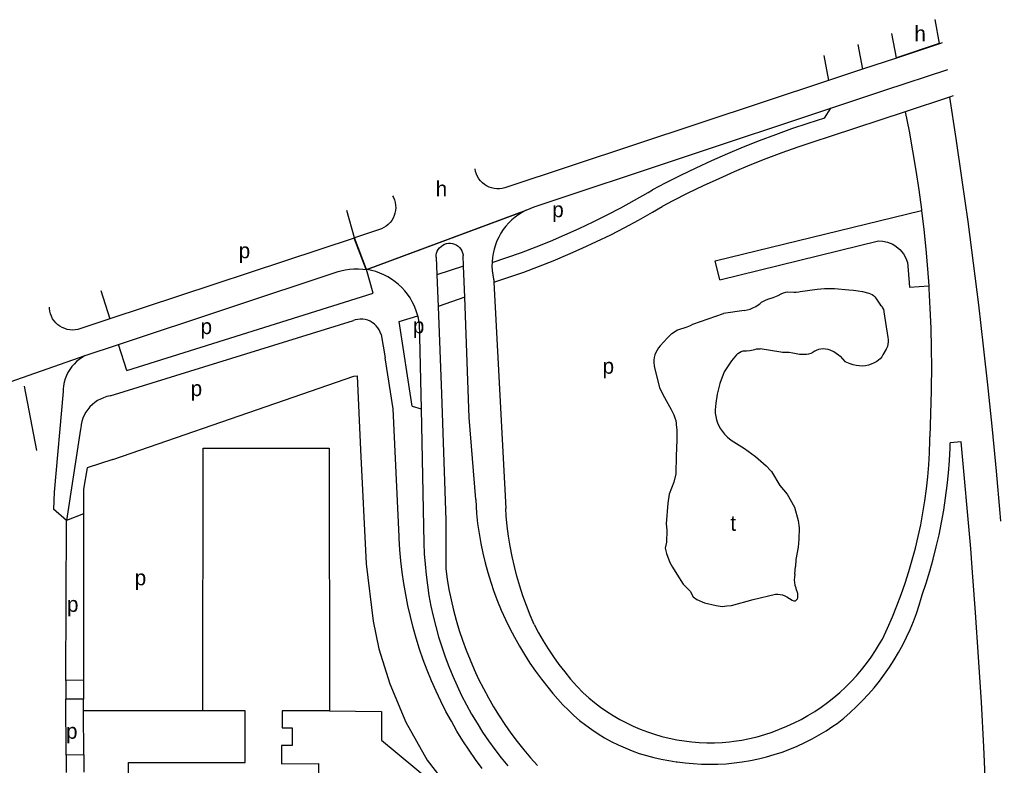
# Model space of a CAD drawing. Extents: x 159675 to 162108, y 386471 to 388472.
# Drawn here: x 161848.2 to 162102.8, y 388278.2 to 388471.8 of the extents above; entities that cross this region are included whole.
import ezdxf

# ---------------------------------------------------------------- set-up
doc = ezdxf.new("R2010")
doc.units = 0
for name, color, linetype in [('BLT_Basislijn', 7, 'Continuous'), ('BLT_Bebouwing', 7, 'Continuous'), ('BLT_Centroide', 7, 'Continuous'), ('BLT_Vlakafsluiter', 7, 'Continuous')]:
    doc.layers.add(name, color=color, linetype=linetype)

msp = doc.modelspace()

# ---------------------------------------------------------------- linework, layer by layer
at = {"layer": 'BLT_Basislijn'}
for p, q in [((162089.59, 388451.66), (162078.09, 388447.86)), ((162090.58, 388451.99), (162089.59, 388451.66)), ((162057.13, 388446.21), (162058.82, 388448.86)), ((162078.09, 388447.86), (162058.59, 388441.43)), ((161979.74, 388422.33), (161979.4, 388422.16)), ((162029.99, 388404.29), (162071.13, 388414.36)), ((161956.34, 388410.13), (161956.51, 388405.51)), ((161963.45, 388407.82), (161963.35, 388410.58)), ((161940.01, 388400.75), (161938.25, 388406.94)), ((161938.35, 388406.92), (161938.25, 388406.94)), ((161963.45, 388407.82), (161956.51, 388405.51)), ((161963.75, 388399.78), (161963.45, 388407.82)), ((161956.51, 388405.51), (161956.83, 388397.31)), ((161971.31, 388404.14), (161971.34, 388403.64)), ((161971.34, 388403.64), (161974.39, 388344.88)), ((162050.85, 388401.19), (162055.28, 388401.86)), ((162059.77, 388401.96), (162063.49, 388401.67)), ((161876.01, 388380.7), (161940.01, 388400.75)), ((161963.75, 388399.78), (161956.83, 388397.31)), ((162047.6, 388401.14), (162049.18, 388401.05)), ((162066.97, 388401.19), (162068.64, 388400.76)), ((162070.45, 388399.52), (162071.69, 388397.71)), ((161946.7, 388393.4), (161951.57, 388394.94)), ((162022.96, 388392.74), (162030.91, 388395.51)), ((162036.3, 388396.32), (162030.91, 388395.51)), ((162072.53, 388395.94), (162073.6, 388389.31)), ((161871.68, 388374.1), (161934.9, 388393.71)), ((161950.08, 388371.48), (161946.7, 388393.4)), ((161951.94, 388393.17), (161952.42, 388370.71)), ((161942.04, 388390.01), (161943.1, 388383.98)), ((162014.52, 388387.07), (162016.43, 388389.21)), ((161876.01, 388380.7), (161873.84, 388387.47)), ((162073.17, 388386.25), (162072.31, 388384.73)), ((161945.14, 388370.72), (161943.1, 388383.98)), ((161849.39, 388376.64), (161852.56, 388359.9)), ((162029.26, 388374.56), (162028.93, 388372.2)), ((162084.85, 388375.41), (162084.47, 388363.45)), ((161872.37, 388357.61), (161916.97, 388373.03)), ((161950.08, 388371.48), (161952.42, 388370.71)), ((161946.75, 388337.58), (161945.14, 388370.72)), ((161952.42, 388370.71), (161953.15, 388335.85)), ((161864.04, 388365.43), (161860.35, 388341.74)), ((162018.81, 388362.65), (162018.67, 388358.55)), ((161872.37, 388357.61), (161865.75, 388355.44)), ((161966.61, 388347.16), (161966.81, 388343.53)), ((161860.35, 388341.74), (161857.03, 388344.66)), ((161864.77, 388343.52), (161860.35, 388341.74)), ((161860.2, 388300.16), (161860.35, 388341.74)), ((162049.46, 388327.78), (162049.65, 388329.81)), ((162047.4, 388321.96), (162048.74, 388321.05)), ((161864.76, 388300.29), (161860.2, 388300.16)), ((161860.2, 388300.16), (161860.22, 388295.37)), ((161864.76, 388300.29), (161864.77, 388295.32)), ((161860.26, 388280.83), (161860.22, 388295.37)), ((161864.77, 388295.32), (161860.22, 388295.37)), ((161864.79, 388292.35), (161864.77, 388295.32)), ((161864.85, 388280.93), (161864.79, 388292.35)), ((161864.85, 388280.93), (161860.26, 388280.83)), ((161860.26, 388280.83), (161860.26, 388276.3)), ((161864.85, 388280.93), (161864.87, 388276.39))]:
    msp.add_line(p, q, dxfattribs=at)
for points in [[(162085.77, 388471.83), (162086.95, 388465.59)], [(162075.8, 388461.9), (162074.6, 388468.2)], [(162065.81, 388465.34), (162067.02, 388458.93)], [(162086.96, 388465.54), (162075.81, 388461.85)], [(162086.95, 388465.59), (162086.96, 388465.54)], [(162087.7, 388465.79), (162086.96, 388465.54)], [(162056.98, 388462.48), (162058.2, 388456.01)], [(162075.81, 388461.85), (162067.02, 388458.93)], [(162075.81, 388461.85), (162075.8, 388461.9)], [(162067.02, 388458.93), (162058.2, 388456.01)], [(162058.82, 388448.86), (162072.82, 388453.53), (162089.14, 388458.91)], [(162058.2, 388456.01), (161974.43, 388428.23), (161974.13, 388428.13), (161973.46, 388427.96), (161972.77, 388427.88), (161972.08, 388427.87), (161971.4, 388427.95), (161970.72, 388428.1), (161970.07, 388428.33), (161969.45, 388428.63), (161968.87, 388429), (161968.33, 388429.44), (161967.85, 388429.93), (161967.43, 388430.48), (161967.08, 388431.08), (161966.79, 388431.71), (161966.59, 388432.37), (161966.45, 388433.04), (161966.45, 388433.07)], [(162089.59, 388451.66), (162091.25, 388440.91), (162092.83, 388430.15), (162094.34, 388419.37), (162095.76, 388408.59), (162097.1, 388397.79), (162098.37, 388386.99), (162099.55, 388376.18), (162100.66, 388365.36), (162101.69, 388354.53), (162102.63, 388343.69), (162102.8, 388341.59)], [(161979.74, 388422.33), (161980.76, 388422.79), (161981.82, 388423.18), (162058.82, 388448.86)], [(162078.09, 388447.86), (162079.09, 388442.82), (162080.01, 388437.75), (162080.85, 388432.67), (162081.61, 388427.58), (162082.3, 388422.48), (162082.33, 388422.25)], [(162057.13, 388446.21), (162052.86, 388444.86), (162048.62, 388443.43), (162044.41, 388441.93), (162040.22, 388440.35), (162036.07, 388438.69), (162031.94, 388436.96), (162027.84, 388435.16), (162023.78, 388433.29), (162019.75, 388431.34), (162015.76, 388429.32), (162012.48, 388427.6)], [(162058.59, 388441.43), (162054.38, 388440.1), (162050.19, 388438.69), (162046.03, 388437.2), (162041.9, 388435.64), (162037.79, 388434.01), (162033.72, 388432.3), (162029.68, 388430.51), (162025.67, 388428.66), (162021.69, 388426.73), (162017.75, 388424.73), (162015.04, 388423.3)], [(161970.84, 388408.73), (161974.67, 388410.01), (161978.48, 388411.37), (161982.26, 388412.81), (161986.01, 388414.32), (161989.73, 388415.9), (161993.42, 388417.56), (161997.08, 388419.29), (162000.7, 388421.09), (162004.28, 388422.96), (162007.83, 388424.91), (162011.34, 388426.92), (162012.48, 388427.6)], [(161944.99, 388426.1), (161945.23, 388425.66), (161945.5, 388425.02), (161945.68, 388424.35), (161945.8, 388423.66), (161945.83, 388422.97), (161945.78, 388422.27), (161945.65, 388421.59), (161945.44, 388420.92), (161945.16, 388420.29), (161944.81, 388419.69), (161944.39, 388419.13), (161943.91, 388418.63), (161943.38, 388418.18), (161942.79, 388417.8), (161942.17, 388417.49), (161941.86, 388417.37)], [(161935.1, 388415.13), (161933.16, 388422.26)], [(161979.4, 388422.16), (161978.74, 388421.8), (161977.79, 388421.2), (161976.88, 388420.54), (161976.02, 388419.81), (161975.21, 388419.02), (161974.46, 388418.18), (161973.77, 388417.29), (161973.15, 388416.35), (161972.6, 388415.37), (161972.12, 388414.35), (161971.71, 388413.3), (161971.37, 388412.22), (161971.12, 388411.12), (161970.94, 388410.01), (161970.84, 388408.89), (161970.84, 388408.73)], [(161971.34, 388403.64), (161975.23, 388404.92), (161979.09, 388406.27), (161982.93, 388407.7), (161986.73, 388409.21), (161990.51, 388410.79), (161994.25, 388412.44), (161997.97, 388414.17), (162001.64, 388415.97), (162005.29, 388417.83), (162008.89, 388419.78), (162012.46, 388421.79), (162015.04, 388423.3)], [(162029.99, 388404.29), (162028.8, 388409.14), (162082.33, 388422.25)], [(162082.33, 388422.25), (162082.9, 388417.36), (162083.43, 388412.24), (162083.87, 388407.11), (162084.19, 388402.71)], [(161941.86, 388417.37), (161935.1, 388415.13)], [(161935.06, 388415.11), (161871.62, 388394.1)], [(161935.1, 388415.13), (161935.06, 388415.11)], [(162071.13, 388414.36), (162072.3, 388414.33), (162073.54, 388414.02), (162074.84, 388413.52), (162075.79, 388412.91), (162076.68, 388412.16), (162077.61, 388411.02), (162078.28, 388409.84), (162078.71, 388408.71), (162078.89, 388406.72), (162079.2, 388402.35), (162084.19, 388402.71)], [(161956.34, 388410.13), (161956.36, 388410.66), (161956.46, 388411.18), (161956.64, 388411.68), (161956.9, 388412.14), (161957.22, 388412.56), (161957.6, 388412.93), (161958.03, 388413.24), (161958.5, 388413.48), (161959, 388413.65), (161959.53, 388413.74), (161960.06, 388413.74), (161960.58, 388413.67), (161961.09, 388413.52), (161961.57, 388413.3), (161962.01, 388413.01), (161962.4, 388412.65), (161962.74, 388412.24), (161963.01, 388411.78), (161963.2, 388411.29), (161963.32, 388410.78), (161963.35, 388410.58)], [(161873.84, 388387.47), (161930.92, 388406.41), (161931.62, 388406.61), (161932.74, 388406.86), (161933.87, 388407.03), (161935.01, 388407.12), (161936.15, 388407.13), (161937.3, 388407.06), (161938.19, 388406.94)], [(161938.19, 388406.94), (161938.25, 388406.94)], [(161951.57, 388394.94), (161951.45, 388395.4), (161951.08, 388396.49), (161950.65, 388397.55), (161950.14, 388398.57), (161949.56, 388399.55), (161948.91, 388400.5), (161948.19, 388401.39), (161947.42, 388402.24), (161946.59, 388403.03), (161945.71, 388403.75), (161944.78, 388404.42), (161943.8, 388405.02), (161942.79, 388405.54), (161941.74, 388406), (161940.66, 388406.38), (161939.55, 388406.68), (161938.43, 388406.91), (161938.35, 388406.92)], [(161970.84, 388408.73), (161970.82, 388407.76), (161970.88, 388406.64), (161971.02, 388405.52), (161971.24, 388404.41), (161971.31, 388404.14)], [(161869.27, 388401.5), (161871.62, 388394.1)], [(162055.28, 388401.86), (162057.15, 388401.96), (162059.01, 388401.97), (162059.77, 388401.96)], [(162063.49, 388401.67), (162064.69, 388401.58), (162065.89, 388401.42), (162066.97, 388401.19)], [(162084.19, 388402.71), (162084.24, 388401.98), (162084.52, 388396.84), (162084.73, 388391.69), (162084.86, 388386.55), (162084.9, 388381.4), (162084.87, 388376.25), (162084.85, 388375.41)], [(161966.61, 388347.16), (161964.93, 388368.5), (161963.75, 388399.78)], [(162040.35, 388398.04), (162040.79, 388398.43), (162041.28, 388398.74), (162041.81, 388398.99), (162042.45, 388399.19)], [(162042.45, 388399.19), (162043.81, 388399.66), (162045.14, 388400.21), (162045.93, 388400.57)], [(162045.93, 388400.57), (162046.48, 388400.84), (162047.07, 388401.04), (162047.6, 388401.14)], [(162049.18, 388401.05), (162049.82, 388401.04), (162050.45, 388401.11), (162050.85, 388401.19)], [(162068.64, 388400.76), (162069.09, 388400.63), (162069.52, 388400.43), (162069.9, 388400.15), (162070.24, 388399.82), (162070.45, 388399.52)], [(161871.62, 388394.1), (161864.07, 388391.6), (161863.34, 388391.38), (161862.65, 388391.26), (161861.96, 388391.22), (161861.27, 388391.25), (161860.59, 388391.37), (161859.92, 388391.57), (161859.29, 388391.84), (161858.68, 388392.18), (161858.13, 388392.59), (161857.62, 388393.06), (161857.17, 388393.59), (161856.78, 388394.16), (161856.46, 388394.78), (161856.22, 388395.43), (161856.05, 388396.1), (161855.96, 388396.78), (161855.96, 388397.18)], [(161956.83, 388397.31), (161957.69, 388374.61), (161958.82, 388341.8), (161958.81, 388329.17)], [(162036.3, 388396.32), (162037.08, 388396.45), (162037.84, 388396.66), (162038.58, 388396.95), (162039.28, 388397.3), (162039.95, 388397.73), (162040.35, 388398.04)], [(162071.69, 388397.71), (162072, 388397.38), (162072.24, 388396.99), (162072.42, 388396.58), (162072.51, 388396.14), (162072.53, 388395.94)], [(161942.04, 388390.01), (161941.83, 388390.64), (161941.54, 388391.23), (161941.19, 388391.79), (161940.77, 388392.3), (161940.3, 388392.75), (161939.77, 388393.15), (161939.2, 388393.48), (161938.59, 388393.74), (161937.95, 388393.92), (161937.3, 388394.02), (161936.64, 388394.04), (161935.98, 388393.99), (161935.34, 388393.85), (161934.9, 388393.71)], [(161951.94, 388393.17), (161951.73, 388394.29), (161951.57, 388394.94)], [(162016.43, 388389.21), (162016.96, 388389.79), (162017.54, 388390.3), (162018.17, 388390.76), (162018.85, 388391.14), (162019.56, 388391.46), (162019.82, 388391.55)], [(162019.82, 388391.55), (162020.68, 388391.76), (162021.52, 388392.04), (162022.33, 388392.4), (162022.96, 388392.74)], [(162073.6, 388389.31), (162073.69, 388388.72), (162073.69, 388388.12), (162073.62, 388387.52), (162073.47, 388386.94), (162073.24, 388386.39), (162073.17, 388386.25)], [(161865.23, 388384.59), (161873.84, 388387.47)], [(162014.52, 388387.07), (162014.07, 388386.55), (162013.68, 388385.98), (162013.37, 388385.37), (162013.12, 388384.73), (162012.95, 388384.06), (162012.86, 388383.38), (162012.85, 388382.69), (162012.92, 388382.01), (162013.04, 388381.43)], [(162039.02, 388386.16), (162039.48, 388386.3), (162039.96, 388386.37), (162040.45, 388386.36)], [(162051.75, 388384.82), (162050.65, 388384.82), (162048.94, 388385.2), (162047.94, 388385.4), (162047.36, 388385.4), (162046.79, 388385.35), (162046.27, 388385.35), (162045.84, 388385.44), (162040.45, 388386.36)], [(162054.57, 388385.73), (162055.09, 388386.01), (162055.65, 388386.21), (162056.22, 388386.34), (162056.82, 388386.39), (162057.41, 388386.36), (162057.99, 388386.25), (162058.55, 388386.06), (162058.86, 388385.92)], [(161865.23, 388384.59), (161864.45, 388384.09), (161863.7, 388383.58), (161862.99, 388383.01), (161862.34, 388382.38), (161861.74, 388381.7), (161861.21, 388380.96), (161860.75, 388380.18), (161860.35, 388379.37), (161860.03, 388378.52), (161859.78, 388377.65), (161859.62, 388376.75), (161859.53, 388375.85), (161859.51, 388375.22)], [(162034.29, 388384.73), (162032.98, 388383.25), (162031.08, 388380.38), (162029.98, 388377.33), (162029.26, 388374.56)], [(162034.29, 388384.73), (162034.64, 388385.08), (162035.05, 388385.38), (162035.49, 388385.6), (162036.06, 388385.78)], [(162036.06, 388385.78), (162036.92, 388385.79), (162037.77, 388385.88), (162038.62, 388386.05), (162039.02, 388386.16)], [(162054.57, 388385.73), (162054.09, 388385.4), (162053.58, 388385.14), (162053.03, 388384.96), (162052.47, 388384.85), (162051.89, 388384.82), (162051.75, 388384.82)], [(162058.86, 388385.92), (162059.55, 388385.61), (162060.19, 388385.24), (162060.8, 388384.8), (162061.25, 388384.39)], [(162061.25, 388384.39), (162062.39, 388383.06), (162064.16, 388382.34)], [(162072.31, 388384.73), (162071.99, 388384.23), (162071.6, 388383.77), (162071.16, 388383.37), (162070.69, 388383.06)], [(162013.04, 388381.43), (162014.33, 388376.33), (162015.14, 388374.47)], [(162066.92, 388381.86), (162066.15, 388381.89), (162065.37, 388382), (162064.62, 388382.18), (162064.16, 388382.34)], [(162070.69, 388383.06), (162070.01, 388382.67), (162069.3, 388382.36), (162068.56, 388382.11), (162067.79, 388381.95), (162066.92, 388381.86)], [(161916.97, 388373.03), (161934.97, 388379.25), (161935.8, 388379.3), (161936.74, 388360.11)], [(161859.51, 388375.22), (161857.16, 388349.11), (161857.03, 388344.66)], [(161871.68, 388374.1), (161870.84, 388373.91), (161870.02, 388373.64), (161869.23, 388373.29), (161868.47, 388372.87), (161867.76, 388372.38), (161867.09, 388371.83), (161866.48, 388371.23), (161865.92, 388370.56), (161865.43, 388369.85), (161865.01, 388369.1), (161864.66, 388368.31), (161864.39, 388367.49), (161864.19, 388366.65), (161864.07, 388365.79), (161864.04, 388365.43)], [(162015.14, 388374.47), (162017.3, 388370.59), (162017.72, 388369.86)], [(162028.93, 388372.2), (162028.81, 388371.34), (162028.76, 388370.48), (162028.8, 388369.61), (162028.91, 388368.76), (162029.11, 388367.91), (162029.38, 388367.09), (162029.73, 388366.3), (162030.14, 388365.54), (162030.63, 388364.83), (162031.18, 388364.16), (162031.79, 388363.55), (162031.93, 388363.42)], [(162017.72, 388369.86), (162018.06, 388369.17), (162018.33, 388368.44), (162018.53, 388367.7), (162018.65, 388366.93), (162018.67, 388366.61)], [(162018.67, 388366.61), (162018.8, 388365.32), (162018.85, 388364.01), (162018.81, 388362.65)], [(162031.93, 388363.42), (162032.93, 388362.65), (162036.37, 388360.46), (162039.23, 388358.36)], [(162072.18, 388310.97), (162073.51, 388313.81), (162074.77, 388316.69), (162075.95, 388319.6), (162077.06, 388322.53), (162078.1, 388325.5), (162079.06, 388328.49), (162079.94, 388331.5), (162080.74, 388334.54), (162081.47, 388337.59), (162082.12, 388340.66), (162082.69, 388343.75), (162083.19, 388346.85), (162083.6, 388349.96), (162083.93, 388353.08), (162084.19, 388356.21), (162084.36, 388359.35), (162084.46, 388362.49), (162084.47, 388363.45)], [(162082.48, 388322.43), (162083.51, 388325.51), (162084.47, 388328.61), (162085.35, 388331.73), (162086.15, 388334.88), (162086.87, 388338.04), (162087.52, 388341.22), (162088.09, 388344.42), (162088.58, 388347.62), (162088.98, 388350.85), (162089.31, 388354.07), (162089.56, 388357.31), (162089.74, 388360.55), (162089.78, 388361.95)], [(162095.11, 388334.48), (162092.63, 388362.17), (162089.78, 388361.95)], [(161936.74, 388360.11), (161938.19, 388330.51), (161939.99, 388315.57), (161941.48, 388308.4), (161944.32, 388299.31), (161948.47, 388289.38), (161954.03, 388279.48), (161964.06, 388266.52)], [(162018.67, 388358.55), (162018.59, 388353.91), (162018.02, 388351.72), (162016.83, 388348.57), (162016.44, 388346.23), (162016.01, 388340.84), (162016.21, 388339.26), (162016.16, 388336.16), (162015.77, 388334.58), (162016.16, 388333.15), (162016.97, 388330.86), (162017.73, 388329.62)], [(162039.23, 388358.36), (162040.62, 388357.18), (162041.96, 388355.94), (162043.25, 388354.64), (162043.4, 388354.49)], [(161865.75, 388355.44), (161864.78, 388349.9), (161864.77, 388343.52)], [(162043.4, 388354.49), (162045.54, 388350.81), (162047.45, 388348.61), (162049.36, 388345.18), (162050.31, 388341.79), (162050.6, 388339.88), (162050.46, 388336.92), (162050.27, 388334.82), (162049.74, 388331.58), (162049.65, 388329.81)], [(161864.77, 388343.52), (161864.76, 388300.29)], [(161966.81, 388343.53), (161967.1, 388340.95), (161967.48, 388338.37), (161967.93, 388335.81), (161968.46, 388333.27), (161969.06, 388330.74), (161969.75, 388328.23), (161970.51, 388325.74), (161971.35, 388323.28), (161972.26, 388320.84), (161973.25, 388318.44), (161974.31, 388316.06), (161975.44, 388313.72), (161976.65, 388311.42), (161977.93, 388309.15), (161979.27, 388306.92), (161980.68, 388304.74), (161982.16, 388302.6), (161983.71, 388300.51), (161985.31, 388298.46), (161986.65, 388296.85)], [(161981.75, 388314.74), (161980.71, 388317.19), (161979.75, 388319.67), (161978.86, 388322.18), (161978.05, 388324.71), (161977.31, 388327.26), (161976.65, 388329.84), (161976.07, 388332.43), (161975.57, 388335.05), (161975.15, 388337.67), (161974.8, 388340.31), (161974.54, 388342.96), (161974.39, 388344.88)], [(161968.27, 388277.33), (161966.54, 388279.69), (161964.88, 388282.11), (161963.28, 388284.56), (161961.74, 388287.06), (161960.28, 388289.6), (161958.89, 388292.18), (161957.56, 388294.79), (161956.31, 388297.44), (161955.14, 388300.12), (161954.03, 388302.84), (161953, 388305.58), (161952.05, 388308.35), (161951.17, 388311.15), (161950.37, 388313.97), (161949.64, 388316.81), (161948.99, 388319.66), (161948.43, 388322.54), (161947.93, 388325.43), (161947.52, 388328.33), (161947.19, 388331.24), (161946.94, 388334.16), (161946.77, 388337.09), (161946.75, 388337.58)], [(161953.15, 388335.85), (161953.26, 388333.11), (161953.45, 388330.38), (161953.71, 388327.66), (161954.06, 388324.94), (161954.48, 388322.23), (161954.98, 388319.54), (161955.56, 388316.87), (161956.22, 388314.21), (161956.96, 388311.57), (161957.77, 388308.96), (161958.66, 388306.37), (161959.63, 388303.81), (161960.67, 388301.28), (161961.78, 388298.77), (161962.96, 388296.31), (161964.22, 388293.87), (161965.55, 388291.48), (161966.95, 388289.12), (161968.41, 388286.81), (161969.94, 388284.54), (161971.54, 388282.32), (161973.2, 388280.14), (161974.93, 388278.02)], [(162100.55, 388225.49), (162100.19, 388236.33), (162099.88, 388247.99), (162099.5, 388259.64), (162099.03, 388271.3), (162098.49, 388282.94), (162097.86, 388294.59), (162097.16, 388306.23), (162096.37, 388317.86), (162095.51, 388329.49), (162095.11, 388334.48)], [(161958.81, 388329.17), (161959.2, 388326.48), (161959.67, 388323.79), (161960.22, 388321.12), (161960.84, 388318.46), (161961.55, 388315.83), (161962.33, 388313.22), (161963.18, 388310.63), (161964.12, 388308.06), (161965.13, 388305.53), (161966.21, 388303.03), (161967.36, 388300.56), (161968.59, 388298.12), (161969.89, 388295.72), (161971.25, 388293.36), (161972.69, 388291.04), (161974.19, 388288.77), (161975.76, 388286.54), (161977.4, 388284.35), (161979.09, 388282.22), (161980.85, 388280.14), (161982.67, 388278.11)], [(162017.73, 388329.62), (162018.83, 388327.78), (162020.5, 388325.25), (162022.26, 388323.39), (162023.07, 388321.91), (162023.98, 388321.24), (162025.98, 388320.33), (162028.99, 388319.66), (162030.61, 388319.38), (162031.76, 388319.57), (162033.04, 388319.66), (162038.63, 388321.24), (162044.4, 388322.58)], [(162049.46, 388327.78), (162049.34, 388327.07), (162049.31, 388326.36), (162049.35, 388325.65), (162049.48, 388324.95), (162049.68, 388324.27), (162049.74, 388324.1)], [(162044.4, 388322.58), (162045.03, 388322.61), (162045.66, 388322.55), (162046.27, 388322.43), (162046.87, 388322.22), (162047.4, 388321.96)], [(162049.74, 388324.1), (162050.12, 388322.91), (162050.12, 388321.76), (162050.03, 388321.33), (162049.74, 388320.95)], [(162049.74, 388320.95), (162049.52, 388320.84), (162049.28, 388320.8), (162049.04, 388320.85), (162048.83, 388320.97), (162048.74, 388321.05)], [(162060.39, 388289.05), (162062.13, 388290.45), (162063.82, 388291.9), (162065.45, 388293.42), (162067.03, 388295), (162068.55, 388296.63), (162070.02, 388298.31), (162071.42, 388300.05), (162072.75, 388301.84), (162074.03, 388303.67), (162075.23, 388305.54), (162076.37, 388307.46), (162077.44, 388309.42), (162078.44, 388311.42), (162079.37, 388313.45), (162080.22, 388315.51), (162080.99, 388317.6), (162081.7, 388319.72), (162082.32, 388321.86), (162082.48, 388322.43)], [(161981.75, 388314.74), (161982.9, 388312.59), (161984.13, 388310.47), (161985.42, 388308.4), (161986.78, 388306.37), (161988.21, 388304.38), (161989.7, 388302.45), (161991.25, 388300.56), (161992.86, 388298.72), (161994.46, 388297.02)], [(162033.65, 388284.4), (162035.67, 388284.72), (162037.68, 388285.13), (162039.67, 388285.61), (162041.64, 388286.17), (162043.58, 388286.81), (162045.5, 388287.52), (162047.39, 388288.31), (162049.24, 388289.17), (162051.07, 388290.1), (162052.85, 388291.1), (162054.6, 388292.17), (162056.3, 388293.31), (162057.95, 388294.51), (162059.56, 388295.78), (162061.11, 388297.11), (162062.62, 388298.5), (162064.06, 388299.95), (162065.45, 388301.45), (162066.78, 388303.01), (162068.05, 388304.61), (162069.25, 388306.27), (162070.39, 388307.97), (162071.46, 388309.71), (162072.18, 388310.97)], [(161986.65, 388296.85), (161987.93, 388295.34), (161989.26, 388293.89), (161990.65, 388292.48), (161992.1, 388291.14), (161993.59, 388289.85), (161995.15, 388288.63), (161996.74, 388287.47), (161998.39, 388286.38), (162000.08, 388285.35), (162001.8, 388284.39), (162003.57, 388283.51), (162005.37, 388282.69), (162007.2, 388281.95), (162009.06, 388281.28), (162010.94, 388280.69), (162012.85, 388280.18), (162014.77, 388279.74), (162016.72, 388279.39), (162018.67, 388279.11), (162018.87, 388279.08)], [(161994.46, 388297.02), (161995.93, 388295.71), (161997.45, 388294.45), (161999.02, 388293.26), (162000.64, 388292.14), (162002.3, 388291.08), (162004, 388290.09), (162005.74, 388289.17), (162007.52, 388288.32), (162009.33, 388287.55), (162011.18, 388286.85), (162013.04, 388286.22), (162014.93, 388285.67), (162016.85, 388285.2), (162018.78, 388284.8), (162020.72, 388284.49), (162022.68, 388284.25), (162024.64, 388284.1), (162026.61, 388284.02), (162028.58, 388284.02), (162030.55, 388284.1), (162032.51, 388284.27), (162033.65, 388284.4)], [(162018.87, 388279.08), (162020.98, 388278.8), (162023.09, 388278.6), (162025.22, 388278.48), (162027.34, 388278.43), (162029.47, 388278.47), (162031.59, 388278.59), (162033.71, 388278.78), (162035.81, 388279.06), (162037.91, 388279.42), (162039.99, 388279.85), (162042.06, 388280.36), (162044.1, 388280.95), (162046.12, 388281.61), (162048.11, 388282.36), (162050.07, 388283.17), (162052, 388284.06), (162053.9, 388285.02), (162055.76, 388286.05), (162057.58, 388287.15), (162059.35, 388288.32), (162060.39, 388289.05)]]:
    msp.add_lwpolyline(points, dxfattribs=at)
at = {"layer": 'BLT_Bebouwing'}
msp.add_line((161895.79, 388292.33), (161864.79, 388292.35), dxfattribs=at)
for points in [[(161895.79, 388292.33), (161895.82, 388360.51), (161928.59, 388360.52), (161928.61, 388292.29)], [(161916.16, 388278.55), (161925.79, 388278.66), (161925.79, 388224.84), (161916.13, 388224.85), (161876.45, 388224.85), (161876.48, 388278.92), (161906.75, 388278.91), (161906.77, 388292.32), (161895.79, 388292.33)], [(161928.61, 388292.29), (161916.37, 388292.29), (161916.37, 388287.89), (161918.97, 388287.89), (161918.97, 388283.31), (161916.16, 388283.31), (161916.16, 388278.55)], [(161928.61, 388292.29), (161942.19, 388292.14), (161942.19, 388284.69), (161964.06, 388266.52)]]:
    msp.add_lwpolyline(points, dxfattribs=at)
at = {"layer": 'BLT_Vlakafsluiter'}
for p, q in [((162086.95, 388465.59), (162075.8, 388461.9)), ((161938.35, 388406.92), (161979.4, 388422.16)), ((161938.19, 388406.94), (161935.06, 388415.11)), ((161938.25, 388406.94), (161935.1, 388415.13))]:
    msp.add_line(p, q, dxfattribs=at)
for points in [[(161938.25, 388406.94), (161979.74, 388422.33)], [(161832.65, 388373.15), (161865.23, 388384.59)]]:
    msp.add_lwpolyline(points, dxfattribs=at)

# ---------------------------------------------------------------- texts
at = {"layer": 'BLT_Centroide'}
for s, p in [('h', (162080.48, 388466.2)), ('h', (161956.21, 388425.9)), ('p', (161986.48, 388420.51)), ('p', (161905.09, 388409.85)), ('p', (161895.19, 388390.15)), ('p', (161950.3, 388390.37)), ('p', (161999.55, 388379.87)), ('p', (161892.62, 388374.06)), ('t', (162032.69, 388339.08)), ('p', (161878.1, 388324.92)), ('p', (161860.51, 388318.03)), ('p', (161860.27, 388285.07))]:
    msp.add_text(s, height=4, dxfattribs=at).set_placement(p)

doc.saveas('drawing.dxf')
